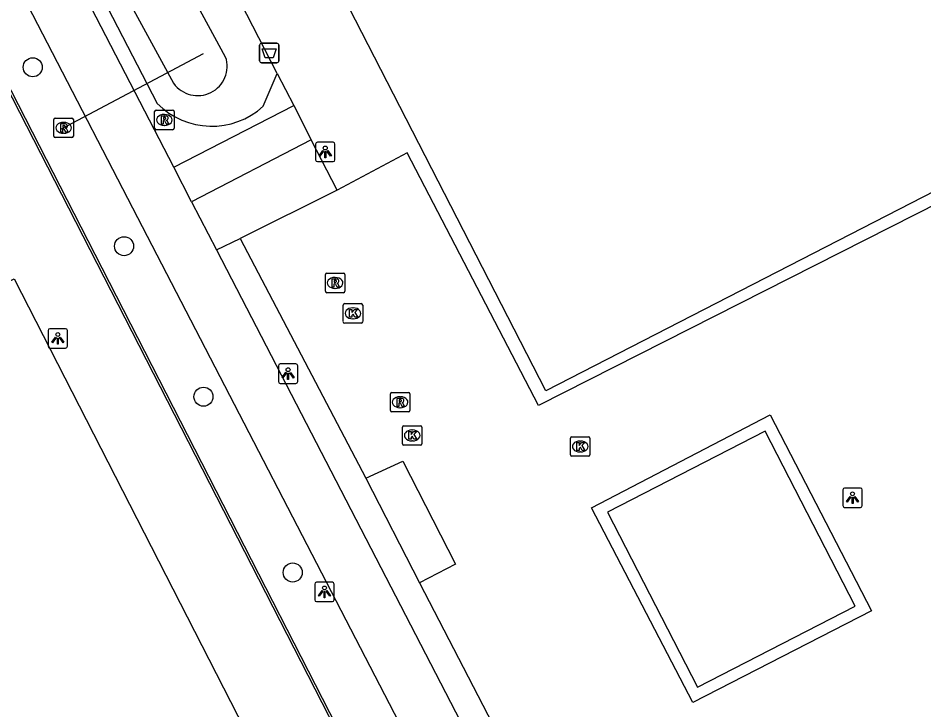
# Model space of a CAD drawing. Extents: x 158838 to 160074, y 386376 to 387776.
# Drawn here: x 159272.41 to 159318.88, y 387277.83 to 387313.34 of the extents above; entities that cross this region are included whole.
import ezdxf

# ---------------------------------------------------------------- set-up
doc = ezdxf.new("R2010")
doc.units = 0
for name, color, linetype in [('IMGEO_Afvalbak', 7, 'Continuous'), ('IMGEO_Boom', 7, 'Continuous'), ('IMGEO_Duiker', 7, 'Continuous'), ('IMGEO_Groenvoorziening', 7, 'Continuous'), ('IMGEO_Hek', 7, 'Continuous'), ('IMGEO_Kolk', 7, 'Continuous'), ('IMGEO_Lichtpunt', 7, 'Continuous'), ('IMGEO_Meer_plas_ven_vijver', 7, 'Continuous'), ('IMGEO_Pand', 7, 'Continuous'), ('IMGEO_Parkeervlak_gesloten', 7, 'Continuous'), ('IMGEO_Rioolput', 7, 'Continuous'), ('IMGEO_Voetpad_onverhard', 7, 'Continuous'), ('IMGEO_Voetpad_open', 7, 'Continuous')]:
    doc.layers.add(name, color=color, linetype=linetype)

msp = doc.modelspace()

# ---------------------------------------------------------------- linework, layer by layer
at = {"layer": 'IMGEO_Afvalbak'}
for p, q in [((159284.8, 387311.147), (159284.8, 387311.947)), ((159284.8, 387311.947), (159284.8, 387311.147)), ((159284.9, 387312.047), (159285.69, 387312.047)), ((159285.69, 387312.047), (159284.9, 387312.047)), ((159285.79, 387311.947), (159285.79, 387311.147)), ((159285.79, 387311.147), (159285.79, 387311.947)), ((159285.69, 387311.047), (159284.9, 387311.047)), ((159284.9, 387311.047), (159285.69, 387311.047))]:
    msp.add_line(p, q, dxfattribs=at)
msp.add_lwpolyline([(159284.943, 387311.761), (159285.647, 387311.761), (159285.498, 387311.291), (159285.092, 387311.291), (159284.943, 387311.761)], dxfattribs=at)
for centre, start, end in [((159284.9, 387311.947), 90, 180), ((159284.9, 387311.947), 90, 180), ((159285.69, 387311.947), 0, 90), ((159285.69, 387311.947), 360, 90), ((159284.9, 387311.147), 180, 270), ((159284.9, 387311.147), 180, 270), ((159285.69, 387311.147), 270, 0), ((159285.69, 387311.147), 270, 0)]:
    msp.add_arc(centre, 0.1, start, end, dxfattribs=at)
at = {"layer": 'IMGEO_Boom'}
for centre in [(159273.164, 387310.814), (159277.85, 387301.631), (159281.923, 387293.909), (159286.501, 387284.887)]:
    msp.add_circle(centre, 0.489, dxfattribs=at)
at = {"layer": 'IMGEO_Duiker'}
msp.add_lwpolyline([(159274.642, 387307.65), (159279.742, 387310.361), (159281.921, 387311.519)], dxfattribs=at)
at = {"layer": 'IMGEO_Groenvoorziening'}
for points in [[(159244.125, 387379.277), (159246.596, 387373.545), (159251.874, 387362.667), (159257.874, 387350.83), (159279.551, 387308.96)], [(159284.993, 387308.819), (159285.708, 387310.491)], [(159282.588, 387301.442), (159283.809, 387302.033)]]:
    msp.add_lwpolyline(points, dxfattribs=at)
msp.add_arc((159282.345, 387311.71), 3.921, 224.5472, 312.4844, dxfattribs=at)
at = {"layer": 'IMGEO_Hek'}
msp.add_lwpolyline([(159306.068, 387242.925), (159270.666, 387312.035)], dxfattribs=at)
at = {"layer": 'IMGEO_Kolk'}
for p, q in [((159289.093, 387297.758), (159289.093, 387298.61)), ((159289.168, 387298.684), (159290.02, 387298.684)), ((159290.094, 387298.61), (159290.094, 387297.758)), ((159289.581, 387298.464), (159289.606, 387298.464)), ((159290.02, 387297.684), (159289.168, 387297.684)), ((159289.604, 387297.904), (159289.579, 387297.904)), ((159292.131, 387291.494), (159292.131, 387292.346)), ((159292.206, 387292.42), (159293.058, 387292.42)), ((159292.619, 387292.2), (159292.644, 387292.2)), ((159293.132, 387292.346), (159293.132, 387291.494)), ((159292.642, 387291.64), (159292.617, 387291.64)), ((159300.751, 387290.925), (159300.751, 387291.777)), ((159300.826, 387291.851), (159301.678, 387291.851)), ((159301.239, 387291.631), (159301.264, 387291.631)), ((159301.752, 387291.777), (159301.752, 387290.925)), ((159293.058, 387291.42), (159292.206, 387291.42)), ((159301.678, 387290.851), (159300.826, 387290.851)), ((159301.262, 387291.071), (159301.237, 387291.071))]:
    msp.add_line(p, q, dxfattribs=at)
for points in [[(159289.093, 387297.758), (159289.093, 387298.61)], [(159289.168, 387298.684), (159290.02, 387298.684)], [(159290.094, 387298.61), (159290.094, 387297.758)], [(159289.414, 387298.384), (159289.537, 387298.384), (159289.537, 387298.233), (159289.667, 387298.384), (159289.831, 387298.384), (159289.685, 387298.233), (159289.838, 387297.984), (159289.686, 387297.984), (159289.601, 387298.148), (159289.537, 387298.081), (159289.537, 387297.984), (159289.414, 387297.984), (159289.414, 387298.384)], [(159290.02, 387297.684), (159289.168, 387297.684)], [(159292.131, 387291.494), (159292.131, 387292.346)], [(159292.206, 387292.42), (159293.058, 387292.42)], [(159292.452, 387292.12), (159292.575, 387292.12), (159292.575, 387291.969), (159292.705, 387292.12), (159292.869, 387292.12), (159292.723, 387291.969), (159292.876, 387291.72), (159292.724, 387291.72), (159292.639, 387291.884), (159292.575, 387291.817), (159292.575, 387291.72), (159292.452, 387291.72), (159292.452, 387292.12)], [(159293.132, 387292.346), (159293.132, 387291.494)], [(159300.751, 387290.925), (159300.751, 387291.777)], [(159300.826, 387291.851), (159301.678, 387291.851)], [(159301.752, 387291.777), (159301.752, 387290.925)], [(159293.058, 387291.42), (159292.206, 387291.42)], [(159301.072, 387291.551), (159301.195, 387291.551), (159301.195, 387291.4), (159301.325, 387291.551), (159301.489, 387291.551), (159301.343, 387291.4), (159301.496, 387291.151), (159301.344, 387291.151), (159301.259, 387291.315), (159301.195, 387291.248), (159301.195, 387291.151), (159301.072, 387291.151), (159301.072, 387291.551)], [(159301.678, 387290.851), (159300.826, 387290.851)]]:
    msp.add_lwpolyline(points, dxfattribs=at)
for centre, start, end in [((159289.17, 387298.608), 91.552, 178.448), ((159289.17, 387298.608), 91.552, 178.448), ((159290.018, 387298.608), 1.552, 88.448), ((159290.018, 387298.608), 1.552, 88.448), ((159289.17, 387297.76), 181.552, 268.448), ((159289.17, 387297.76), 181.552, 268.448), ((159290.018, 387297.76), 271.552, 358.448), ((159290.018, 387297.76), 271.552, 358.448), ((159292.208, 387292.344), 91.552, 178.448), ((159292.208, 387292.344), 91.552, 178.448), ((159293.056, 387292.344), 1.552, 88.448), ((159293.056, 387292.344), 1.552, 88.448), ((159300.828, 387291.775), 91.552, 178.448), ((159300.828, 387291.775), 91.552, 178.448), ((159301.676, 387291.775), 1.552, 88.448), ((159301.676, 387291.775), 1.552, 88.448), ((159292.208, 387291.496), 181.552, 268.448), ((159292.208, 387291.496), 181.552, 268.448), ((159293.056, 387291.496), 271.552, 358.448), ((159293.056, 387291.496), 271.552, 358.448), ((159300.828, 387290.927), 181.552, 268.448), ((159300.828, 387290.927), 181.552, 268.448), ((159301.676, 387290.927), 271.552, 358.448), ((159301.676, 387290.927), 271.552, 358.448)]:
    msp.add_arc(centre, 0.0765, start, end, dxfattribs=at)
for centre, major_axis, ratio, start_param, end_param in [((159289.58, 387298.184), (-0.387, 0.002), 0.722429, 4.712389, 7.853982), ((159289.605, 387298.184), (-0.39, 0.002), 0.717154, 1.570796, 4.712389), ((159292.618, 387291.92), (-0.387, 0.002), 0.722429, 4.712389, 7.853982), ((159292.643, 387291.92), (-0.39, 0.002), 0.717154, 1.570796, 4.712389), ((159301.238, 387291.351), (-0.387, 0.002), 0.722429, 4.712389, 7.853982), ((159301.263, 387291.351), (-0.39, 0.002), 0.717154, 1.570796, 4.712389)]:
    msp.add_ellipse(centre, major_axis=major_axis, ratio=ratio, start_param=start_param, end_param=end_param, dxfattribs=at)
at = {"layer": 'IMGEO_Lichtpunt'}
for p, q in [((159288.575, 387306.967), (159287.767, 387306.967)), ((159288.575, 387306.967), (159287.767, 387306.967)), ((159287.673, 387306.872), (159287.673, 387306.065)), ((159287.673, 387306.872), (159287.673, 387306.065)), ((159288.669, 387306.065), (159288.669, 387306.872)), ((159288.669, 387306.065), (159288.669, 387306.872)), ((159287.767, 387305.971), (159288.575, 387305.971)), ((159287.767, 387305.971), (159288.575, 387305.971)), ((159273.951, 387297.301), (159273.951, 387296.494)), ((159273.951, 387297.301), (159273.951, 387296.494)), ((159274.853, 387297.396), (159274.045, 387297.396)), ((159274.853, 387297.396), (159274.045, 387297.396)), ((159274.947, 387296.494), (159274.947, 387297.301)), ((159274.947, 387296.494), (159274.947, 387297.301)), ((159274.045, 387296.4), (159274.853, 387296.4)), ((159274.045, 387296.4), (159274.853, 387296.4)), ((159285.767, 387295.494), (159285.767, 387294.687)), ((159285.767, 387295.494), (159285.767, 387294.687)), ((159286.669, 387295.589), (159285.861, 387295.589)), ((159286.669, 387295.589), (159285.861, 387295.589)), ((159286.763, 387294.687), (159286.763, 387295.494)), ((159286.763, 387294.687), (159286.763, 387295.494)), ((159285.861, 387294.593), (159286.669, 387294.593)), ((159285.861, 387294.593), (159286.669, 387294.593)), ((159314.724, 387289.126), (159314.724, 387288.319)), ((159314.724, 387289.126), (159314.724, 387288.319)), ((159315.626, 387289.221), (159314.818, 387289.221)), ((159315.626, 387289.221), (159314.818, 387289.221)), ((159315.72, 387288.319), (159315.72, 387289.126)), ((159315.72, 387288.319), (159315.72, 387289.126)), ((159314.818, 387288.225), (159315.626, 387288.225)), ((159314.818, 387288.225), (159315.626, 387288.225)), ((159287.633, 387284.295), (159287.633, 387283.488)), ((159287.633, 387284.295), (159287.633, 387283.488)), ((159288.535, 387284.39), (159287.727, 387284.39)), ((159288.535, 387284.39), (159287.727, 387284.39)), ((159288.629, 387283.488), (159288.629, 387284.295)), ((159288.629, 387283.488), (159288.629, 387284.295)), ((159287.727, 387283.394), (159288.535, 387283.394)), ((159287.727, 387283.394), (159288.535, 387283.394))]:
    msp.add_line(p, q, dxfattribs=at)
for points in [[(159288.047, 387306.536), (159288.086, 387306.508), (159287.898, 387306.246), (159287.86, 387306.273), (159288.047, 387306.536)], [(159288.149, 387306.488), (159288.196, 387306.488), (159288.196, 387306.166), (159288.149, 387306.166), (159288.149, 387306.488)], [(159288.259, 387306.508), (159288.297, 387306.535), (159288.484, 387306.273), (159288.445, 387306.245), (159288.259, 387306.508)], [(159274.325, 387296.965), (159274.364, 387296.937), (159274.176, 387296.675), (159274.138, 387296.702), (159274.325, 387296.965)], [(159274.427, 387296.917), (159274.474, 387296.917), (159274.474, 387296.595), (159274.427, 387296.595), (159274.427, 387296.917)], [(159274.537, 387296.937), (159274.575, 387296.964), (159274.762, 387296.702), (159274.723, 387296.674), (159274.537, 387296.937)], [(159286.141, 387295.158), (159286.18, 387295.13), (159285.992, 387294.868), (159285.954, 387294.895), (159286.141, 387295.158)], [(159286.243, 387295.11), (159286.29, 387295.11), (159286.29, 387294.788), (159286.243, 387294.788), (159286.243, 387295.11)], [(159286.353, 387295.13), (159286.391, 387295.157), (159286.578, 387294.895), (159286.539, 387294.867), (159286.353, 387295.13)], [(159315.098, 387288.79), (159315.137, 387288.762), (159314.949, 387288.5), (159314.911, 387288.527), (159315.098, 387288.79)], [(159315.2, 387288.742), (159315.247, 387288.742), (159315.247, 387288.42), (159315.2, 387288.42), (159315.2, 387288.742)], [(159315.31, 387288.762), (159315.348, 387288.789), (159315.535, 387288.527), (159315.496, 387288.499), (159315.31, 387288.762)], [(159288.007, 387283.959), (159288.046, 387283.931), (159287.858, 387283.669), (159287.82, 387283.696), (159288.007, 387283.959)], [(159288.109, 387283.911), (159288.156, 387283.911), (159288.156, 387283.589), (159288.109, 387283.589), (159288.109, 387283.911)], [(159288.219, 387283.931), (159288.257, 387283.958), (159288.444, 387283.696), (159288.405, 387283.668), (159288.219, 387283.931)]]:
    msp.add_lwpolyline(points, dxfattribs=at)
for centre in [(159288.172, 387306.67), (159274.45, 387297.099), (159286.266, 387295.292), (159315.223, 387288.924), (159288.132, 387284.093)]:
    msp.add_circle(centre, 0.0994, dxfattribs=at)
for centre, start, end in [((159287.767, 387306.872), 90, 180), ((159287.767, 387306.872), 90, 180), ((159288.575, 387306.872), 0, 90), ((159288.575, 387306.872), 0, 90), ((159287.767, 387306.065), 180, 270), ((159287.767, 387306.065), 180, 270), ((159288.575, 387306.065), 270, 0), ((159288.575, 387306.065), 270, 360), ((159274.045, 387297.301), 90, 180), ((159274.045, 387297.301), 90, 180), ((159274.853, 387297.301), 0, 90), ((159274.853, 387297.301), 0, 90), ((159274.045, 387296.494), 180, 270), ((159274.045, 387296.494), 180, 270), ((159274.853, 387296.494), 270, 0), ((159274.853, 387296.494), 270, 360), ((159285.861, 387295.494), 90, 180), ((159285.861, 387295.494), 90, 180), ((159286.669, 387295.494), 0, 90), ((159286.669, 387295.494), 0, 90), ((159285.861, 387294.687), 180, 270), ((159285.861, 387294.687), 180, 270), ((159286.669, 387294.687), 270, 0), ((159286.669, 387294.687), 270, 360), ((159314.818, 387289.126), 90, 180), ((159314.818, 387289.126), 90, 180), ((159315.626, 387289.126), 0, 90), ((159315.626, 387289.126), 0, 90), ((159314.818, 387288.319), 180, 270), ((159314.818, 387288.319), 180, 270), ((159315.626, 387288.319), 270, 0), ((159315.626, 387288.319), 270, 360), ((159287.727, 387284.295), 90, 180), ((159287.727, 387284.295), 90, 180), ((159288.535, 387284.295), 0, 90), ((159288.535, 387284.295), 0, 90), ((159287.727, 387283.488), 180, 270), ((159287.727, 387283.488), 180, 270), ((159288.535, 387283.488), 270, 0), ((159288.535, 387283.488), 270, 360)]:
    msp.add_arc(centre, 0.0946, start, end, dxfattribs=at)
at = {"layer": 'IMGEO_Meer_plas_ven_vijver'}
for points in [[(159247.23, 387376.008), (159253.103, 387362.62), (159266.819, 387335.803), (159274.951, 387319.992), (159280.392, 387309.992)], [(159283.062, 387311.337), (159272.692, 387330.454), (159264.047, 387347.394), (159257.025, 387360.495), (159253.205, 387368.503)]]:
    msp.add_lwpolyline(points, dxfattribs=at)
msp.add_arc((159281.625, 387310.868), 1.512, 215.3843, 18.0886, dxfattribs=at)
at = {"layer": 'IMGEO_Pand'}
for points in [[(159319.456, 387304.467), (159299.492, 387294.214), (159263.675, 387363.957), (159302.358, 387383.765)], [(159310.733, 387292.142), (159302.645, 387287.985), (159307.265, 387278.996), (159315.353, 387283.153), (159310.733, 387292.142)]]:
    msp.add_lwpolyline(points, dxfattribs=at)
at = {"layer": 'IMGEO_Parkeervlak_gesloten'}
for points in [[(159288.78, 387304.514), (159283.809, 387302.033)], [(159283.809, 387302.033), (159290.252, 387289.719)], [(159293.011, 387284.355), (159311.486, 387248.637)]]:
    msp.add_lwpolyline(points, dxfattribs=at)
at = {"layer": 'IMGEO_Rioolput'}
for p, q in [((159279.416, 387307.685), (159279.416, 387308.537)), ((159279.491, 387308.611), (159280.343, 387308.611)), ((159279.904, 387308.391), (159279.929, 387308.391)), ((159280.417, 387308.537), (159280.417, 387307.685)), ((159274.248, 387307.281), (159274.248, 387308.133)), ((159274.323, 387308.207), (159275.175, 387308.207)), ((159274.736, 387307.987), (159274.761, 387307.987)), ((159275.249, 387308.133), (159275.249, 387307.281)), ((159274.759, 387307.427), (159274.734, 387307.427)), ((159280.343, 387307.611), (159279.491, 387307.611)), ((159279.927, 387307.831), (159279.902, 387307.831)), ((159275.175, 387307.207), (159274.323, 387307.207)), ((159288.176, 387299.32), (159288.176, 387300.172)), ((159288.251, 387300.246), (159289.103, 387300.246)), ((159288.664, 387300.026), (159288.689, 387300.026)), ((159289.177, 387300.172), (159289.177, 387299.32)), ((159289.103, 387299.246), (159288.251, 387299.246)), ((159288.687, 387299.466), (159288.662, 387299.466)), ((159291.511, 387293.197), (159291.511, 387294.049)), ((159291.586, 387294.123), (159292.438, 387294.123)), ((159292.512, 387294.049), (159292.512, 387293.197)), ((159291.999, 387293.903), (159292.024, 387293.903)), ((159292.438, 387293.123), (159291.586, 387293.123)), ((159292.022, 387293.343), (159291.997, 387293.343))]:
    msp.add_line(p, q, dxfattribs=at)
for points in [[(159279.416, 387307.685), (159279.416, 387308.537)], [(159279.491, 387308.611), (159280.343, 387308.611)], [(159280.417, 387308.537), (159280.417, 387307.685)], [(159274.248, 387307.281), (159274.248, 387308.133)], [(159274.323, 387308.207), (159275.175, 387308.207)], [(159274.837, 387307.905), (159274.585, 387307.907), (159274.585, 387307.507)], [(159275.249, 387308.133), (159275.249, 387307.281)], [(159280.005, 387308.309), (159279.753, 387308.311), (159279.753, 387307.911)], [(159279.753, 387307.911), (159279.877, 387307.911), (159279.877, 387308.073), (159279.888, 387308.073)], [(159279.931, 387308.23), (159279.877, 387308.23), (159279.877, 387308.149)], [(159279.877, 387308.149), (159279.929, 387308.149)], [(159279.935, 387308.044), (159280.006, 387307.911), (159280.146, 387307.911), (159280.081, 387308.037)], [(159274.585, 387307.507), (159274.709, 387307.507), (159274.709, 387307.669), (159274.72, 387307.669)], [(159274.763, 387307.826), (159274.709, 387307.826), (159274.709, 387307.745)], [(159274.709, 387307.745), (159274.761, 387307.745)], [(159274.767, 387307.64), (159274.838, 387307.507), (159274.978, 387307.507), (159274.913, 387307.633)], [(159280.343, 387307.611), (159279.491, 387307.611)], [(159275.175, 387307.207), (159274.323, 387307.207)], [(159288.176, 387299.32), (159288.176, 387300.172)], [(159288.251, 387300.246), (159289.103, 387300.246)], [(159289.177, 387300.172), (159289.177, 387299.32)], [(159288.765, 387299.944), (159288.513, 387299.946), (159288.513, 387299.546)], [(159288.513, 387299.546), (159288.637, 387299.546), (159288.637, 387299.708), (159288.648, 387299.708)], [(159288.691, 387299.865), (159288.637, 387299.865), (159288.637, 387299.784)], [(159288.637, 387299.784), (159288.689, 387299.784)], [(159288.695, 387299.679), (159288.766, 387299.546), (159288.906, 387299.546), (159288.841, 387299.672)], [(159289.103, 387299.246), (159288.251, 387299.246)], [(159291.511, 387293.197), (159291.511, 387294.049)], [(159291.586, 387294.123), (159292.438, 387294.123)], [(159292.512, 387294.049), (159292.512, 387293.197)], [(159292.1, 387293.821), (159291.848, 387293.823), (159291.848, 387293.423)], [(159291.848, 387293.423), (159291.972, 387293.423), (159291.972, 387293.585), (159291.983, 387293.585)], [(159292.026, 387293.742), (159291.972, 387293.742), (159291.972, 387293.661)], [(159291.972, 387293.661), (159292.024, 387293.661)], [(159292.03, 387293.556), (159292.101, 387293.423), (159292.241, 387293.423), (159292.176, 387293.549)], [(159292.438, 387293.123), (159291.586, 387293.123)]]:
    msp.add_lwpolyline(points, dxfattribs=at)
for centre, radius, start, end in [((159279.493, 387308.535), 0.0765, 91.552, 178.448), ((159279.493, 387308.535), 0.0765, 91.552, 178.448), ((159280.341, 387308.535), 0.0765, 1.552, 88.448), ((159280.341, 387308.535), 0.0765, 1.552, 88.448), ((159274.325, 387308.131), 0.0765, 91.552, 178.448), ((159274.325, 387308.131), 0.0765, 91.552, 178.448), ((159274.836, 387307.795), 0.109, 350.3612, 89.416), ((159275.173, 387308.131), 0.0765, 1.552, 88.448), ((159275.173, 387308.131), 0.0765, 1.552, 88.448), ((159279.887, 387308.02), 0.0533, 26.0293, 88.6989), ((159279.913, 387308.338), 0.19, 274.7715, 282.9687), ((159279.937, 387308.134), 0.0964, 77.0061, 93.1865), ((159279.951, 387308.191), 0.0378, 276.6634, 79.6772), ((159280.004, 387308.199), 0.109, 350.3612, 89.416), ((159280.002, 387308.199), 0.112, 277.5842, 350.9817), ((159279.986, 387307.984), 0.108, 29.5134, 73.7905), ((159274.719, 387307.616), 0.0533, 26.0293, 88.6989), ((159274.745, 387307.934), 0.19, 274.7715, 282.9687), ((159274.769, 387307.73), 0.0964, 77.0061, 93.1865), ((159274.783, 387307.787), 0.0378, 276.6634, 79.6772), ((159274.834, 387307.795), 0.112, 277.5842, 350.9817), ((159274.818, 387307.58), 0.108, 29.5134, 73.7905), ((159279.493, 387307.687), 0.0765, 181.552, 268.448), ((159279.493, 387307.687), 0.0765, 181.552, 268.448), ((159280.341, 387307.687), 0.0765, 271.552, 358.448), ((159280.341, 387307.687), 0.0765, 271.552, 358.448), ((159274.325, 387307.283), 0.0765, 181.552, 268.448), ((159274.325, 387307.283), 0.0765, 181.552, 268.448), ((159275.173, 387307.283), 0.0765, 271.552, 358.448), ((159275.173, 387307.283), 0.0765, 271.552, 358.448), ((159288.253, 387300.17), 0.0765, 91.552, 178.448), ((159288.253, 387300.17), 0.0765, 91.552, 178.448), ((159289.101, 387300.17), 0.0765, 1.552, 88.448), ((159289.101, 387300.17), 0.0765, 1.552, 88.448), ((159288.647, 387299.655), 0.0533, 26.0293, 88.6989), ((159288.673, 387299.973), 0.19, 274.7715, 282.9687), ((159288.697, 387299.769), 0.0964, 77.0061, 93.1865), ((159288.711, 387299.826), 0.0378, 276.6634, 79.6772), ((159288.764, 387299.834), 0.109, 350.3612, 89.416), ((159288.762, 387299.834), 0.112, 277.5842, 350.9817), ((159288.746, 387299.619), 0.108, 29.5134, 73.7905), ((159288.253, 387299.322), 0.0765, 181.552, 268.448), ((159288.253, 387299.322), 0.0765, 181.552, 268.448), ((159289.101, 387299.322), 0.0765, 271.552, 358.448), ((159289.101, 387299.322), 0.0765, 271.552, 358.448), ((159291.588, 387294.047), 0.0765, 91.552, 178.448), ((159291.588, 387294.047), 0.0765, 91.552, 178.448), ((159292.436, 387294.047), 0.0765, 1.552, 88.448), ((159292.436, 387294.047), 0.0765, 1.552, 88.448), ((159291.982, 387293.532), 0.0533, 26.0293, 88.6989), ((159292.008, 387293.85), 0.19, 274.7715, 282.9687), ((159292.032, 387293.646), 0.0964, 77.0061, 93.1865), ((159292.046, 387293.703), 0.0378, 276.6634, 79.6772), ((159292.099, 387293.711), 0.109, 350.3612, 89.416), ((159292.097, 387293.711), 0.112, 277.5842, 350.9817), ((159292.081, 387293.496), 0.108, 29.5134, 73.7905), ((159291.588, 387293.199), 0.0765, 181.552, 268.448), ((159291.588, 387293.199), 0.0765, 181.552, 268.448), ((159292.436, 387293.199), 0.0765, 271.552, 358.448), ((159292.436, 387293.199), 0.0765, 271.552, 358.448)]:
    msp.add_arc(centre, radius, start, end, dxfattribs=at)
for centre, major_axis, ratio, start_param, end_param in [((159279.903, 387308.111), (-0.387, 0.002), 0.722429, 4.712389, 7.853982), ((159279.928, 387308.111), (-0.39, 0.002), 0.717154, 1.570796, 4.712389), ((159274.735, 387307.707), (-0.387, 0.002), 0.722429, 4.712389, 7.853982), ((159274.76, 387307.707), (-0.39, 0.002), 0.717154, 1.570796, 4.712389), ((159288.663, 387299.746), (-0.387, 0.002), 0.722429, 4.712389, 7.853982), ((159288.688, 387299.746), (-0.39, 0.002), 0.717154, 1.570796, 4.712389), ((159291.998, 387293.623), (-0.387, 0.002), 0.722429, 4.712389, 7.853982), ((159292.023, 387293.623), (-0.39, 0.002), 0.717154, 1.570796, 4.712389)]:
    msp.add_ellipse(centre, major_axis=major_axis, ratio=ratio, start_param=start_param, end_param=end_param, dxfattribs=at)
at = {"layer": 'IMGEO_Voetpad_onverhard'}
for points in [[(159290.252, 387289.719), (159292.147, 387290.602), (159294.853, 387285.319), (159293.011, 387284.355)], [(159290.252, 387289.719), (159293.011, 387284.355)]]:
    msp.add_lwpolyline(points, dxfattribs=at)
at = {"layer": 'IMGEO_Voetpad_open'}
for points in [[(159241.835, 387374.672), (159246.86, 387364.399), (159251.788, 387354.785), (159274.162, 387311.567), (159278.285, 387303.602), (159307.121, 387247.899), (159331.104, 387201.568)], [(159280.396, 387305.679), (159250.312, 387363.821), (159245.034, 387374.551)], [(159285.708, 387310.491), (159256.349, 387367.607), (159256.517, 387367.694)], [(159271.699, 387310.319), (159271.703, 387310.31), (159276.356, 387301.217), (159295.312, 387264.167), (159306.516, 387242.289), (159313.385, 387228.876), (159321.155, 387213.758), (159327.084, 387202.207), (159330.759, 387195.12)], [(159285.708, 387310.491), (159286.555, 387308.844)], [(159280.396, 387305.679), (159286.555, 387308.844)], [(159286.555, 387308.844), (159287.457, 387307.089)], [(159287.457, 387307.089), (159281.312, 387303.909)], [(159288.78, 387304.514), (159287.457, 387307.089)], [(159319.456, 387304.467), (159319.739, 387303.916), (159299.108, 387293.462), (159292.37, 387306.426), (159288.78, 387304.514)], [(159281.312, 387303.909), (159280.396, 387305.679)], [(159281.312, 387303.909), (159282.588, 387301.442)], [(159282.588, 387301.442), (159311.45, 387245.664), (159312.66, 387246.368), (159311.486, 387248.637)], [(159322.176, 387202.294), (159299.979, 387190.897), (159281.332, 387181.323), (159258.877, 387169.794), (159208.831, 387267.369), (159272.214, 387299.953), (159322.176, 387202.294)], [(159316.197, 387282.92), (159307.036, 387278.208), (159301.838, 387288.209), (159310.996, 387292.969), (159316.197, 387282.92)]]:
    msp.add_lwpolyline(points, dxfattribs=at)

doc.saveas('drawing.dxf')
